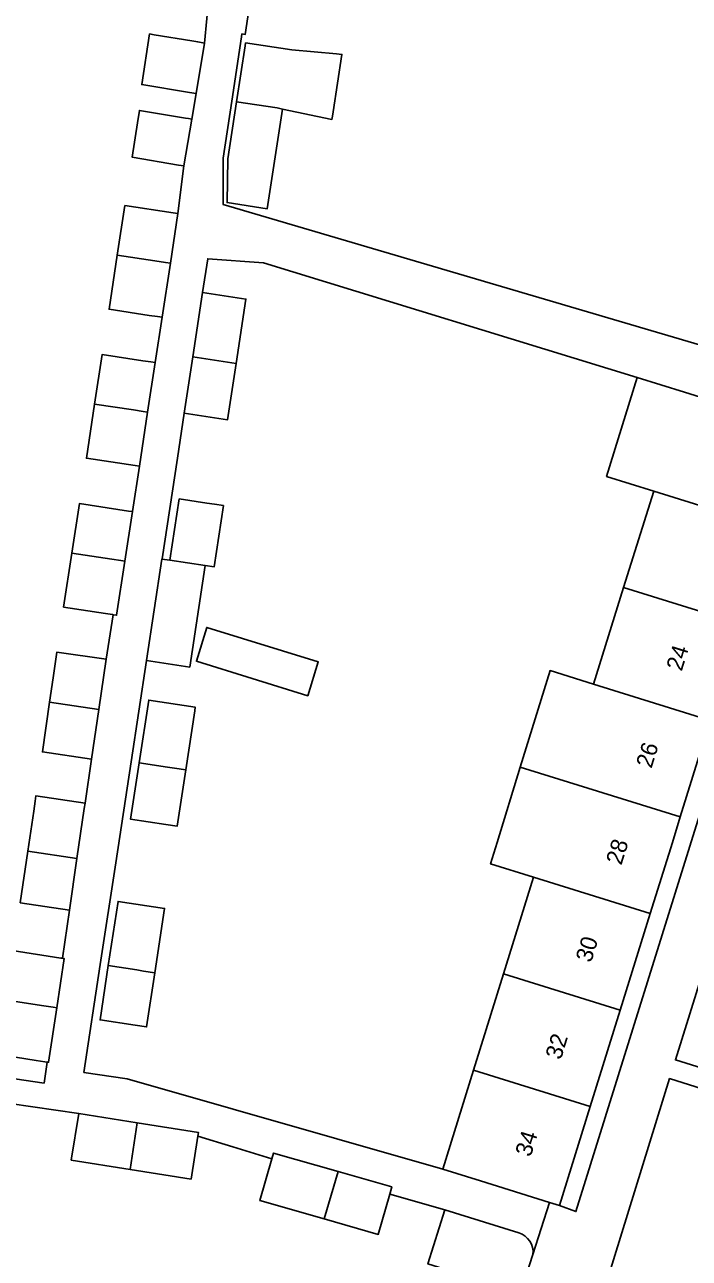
# Model space of a CAD drawing. Extents: x 163008 to 163854, y 382777 to 383982.
# Drawn here: x 163707.2 to 163747.3, y 383224.9 to 383299.3 of the extents above; entities that cross this region are included whole.
import ezdxf

# ---------------------------------------------------------------- set-up
doc = ezdxf.new("R2010")
doc.units = 0
for name, color, linetype in [('IMGEO_Erf', 7, 'Continuous'), ('IMGEO_Groenvoorziening', 7, 'Continuous'), ('IMGEO_Pand', 7, 'Continuous'), ('IMGEO_Pand_nummerreeks', 7, 'Continuous'), ('IMGEO_Voetpad_open', 7, 'Continuous')]:
    doc.layers.add(name, color=color, linetype=linetype)

msp = doc.modelspace()

# ---------------------------------------------------------------- linework, layer by layer
at = {"layer": 'IMGEO_Erf'}
for points in [[(163721.178, 383303.442), (163720.468, 383298.753), (163720.269, 383298.783), (163720.242, 383298.604), (163719.654, 383294.735), (163719.131, 383291.295), (163719.131, 383288.499), (163747.869, 383280.032), (163749.731, 383286.032), (163751.539, 383291.858), (163753.347, 383297.684), (163755.155, 383303.51)], [(163706.417, 383243.469), (163709.342, 383243.022), (163709.443, 383243.007), (163709.865, 383245.92), (163706.9, 383246.354), (163707.355, 383249.466), (163707.71, 383251.887), (163707.798, 383252.488), (163707.846, 383252.812), (163710.81, 383252.366), (163711.198, 383255.015), (163708.234, 383255.461), (163708.674, 383258.465), (163708.887, 383259.92), (163709.116, 383261.481), (163712.083, 383261.046), (163712.501, 383263.738), (163712.474, 383263.742), (163712.039, 383263.808), (163709.517, 383264.194), (163710.014, 383267.457), (163710.47, 383270.448), (163713.428, 383269.996), (163713.666, 383269.96), (163714.084, 383272.695), (163713.823, 383272.735), (163710.887, 383273.183), (163711.385, 383276.45), (163711.841, 383279.437), (163714.3, 383279.062), (163714.777, 383278.989), (163715.038, 383278.949), (163715.455, 383281.685), (163715.172, 383281.728), (163714.684, 383281.802), (163712.258, 383282.173), (163712.756, 383285.439), (163713.212, 383288.427), (163716.126, 383287.982), (163716.409, 383287.939), (163716.775, 383290.819), (163716.449, 383290.873), (163713.656, 383291.339), (163713.974, 383293.428), (163714.087, 383294.168), (163716.874, 383293.704), (163717.052, 383293.675), (163717.245, 383293.642), (163717.502, 383295.183), (163717.101, 383295.25), (163714.233, 383295.728), (163714.697, 383298.783), (163714.987, 383298.734), (163717.251, 383298.358), (163717.609, 383298.298), (163718.01, 383298.231), (163718.3, 383301.217)], [(163692.947, 383237.75), (163708.335, 383235.474), (163708.532, 383236.746), (163708.388, 383236.768), (163707.855, 383236.849), (163705.463, 383237.215)], [(163731.488, 383224.563), (163732.505, 383227.826), (163729.186, 383228.772), (163728.495, 383226.349), (163725.24, 383227.277), (163721.351, 383228.386), (163722.07, 383230.906), (163719.72, 383231.635), (163717.621, 383232.282), (163717.21, 383229.686), (163713.53, 383230.27), (163709.979, 383230.833), (163710.424, 383233.636), (163706.268, 383234.245)]]:
    msp.add_lwpolyline(points, dxfattribs=at)
for points in [[(163725.975, 383297.58), (163726.3, 383297.551), (163725.773, 383294.082), (163725.732, 383293.813), (163725.704, 383293.626), (163722.715, 383294.252), (163721.801, 383288.233), (163719.372, 383288.602), (163719.43, 383291.25), (163719.953, 383294.69), (163720.466, 383298.069), (163720.492, 383298.237), (163723.277, 383297.815)], [(163738.857, 383260.366), (163741.488, 383259.548), (163743.299, 383265.373), (163745.11, 383271.197), (163742.269, 383272.08), (163744.124, 383278.046), (163721.574, 383284.961), (163718.207, 383285.214), (163717.898, 383283.185), (163720.51, 383282.788), (163719.918, 383278.895), (163719.4, 383275.492), (163716.788, 383275.89), (163716.376, 383273.182), (163715.451, 383267.102), (163715.448, 383267.081), (163715.933, 383267.029), (163716.495, 383270.724), (163718.148, 383270.472), (163718.619, 383270.401), (163719.156, 383270.319), (163718.594, 383266.624), (163718.057, 383266.706), (163717.124, 383260.577), (163714.519, 383260.974), (163713.591, 383254.869), (163712.662, 383248.767), (163711.73, 383242.637), (163710.739, 383236.123), (163713.345, 383235.726), (163732.389, 383230.285), (163734.243, 383236.248), (163736.054, 383242.073), (163737.865, 383247.898), (163735.269, 383248.706), (163735.667, 383250), (163737.063, 383254.536)], [(163755.058, 383274.65), (163754.006, 383274.978), (163752.15, 383269.008), (163750.338, 383263.184), (163748.527, 383257.359), (163746.716, 383251.535), (163746.239, 383250), (163744.905, 383245.709), (163743.094, 383239.884), (163741.283, 383234.06), (163739.427, 383228.092), (163740.422, 383227.724)], [(163724.243, 383258.85), (163717.522, 383260.927), (163718.153, 383262.97), (163724.874, 383260.893)], [(163714.072, 383254.796), (163714.648, 383258.584), (163717.457, 383258.157), (163717.423, 383257.933), (163716.881, 383254.369), (163716.364, 383250.973), (163715.679, 383251.077), (163713.555, 383251.4)], [(163715.019, 383242.136), (163714.522, 383238.862), (163713.837, 383238.966), (163711.713, 383239.29), (163712.211, 383242.564), (163712.801, 383246.443), (163715.61, 383246.015)]]:
    msp.add_lwpolyline(points, close=True, dxfattribs=at)
at = {"layer": 'IMGEO_Groenvoorziening'}
for points in [[(163756.844, 383247.144), (163750.267, 383249.214), (163746.422, 383236.876), (163752.99, 383234.835)], [(163746.864, 383215.143), (163748.225, 383219.52), (163752.625, 383233.68), (163746.068, 383235.745), (163742.339, 383223.707)]]:
    msp.add_lwpolyline(points, close=True, dxfattribs=at)
at = {"layer": 'IMGEO_Pand'}
for points in [[(163718.01, 383298.231), (163717.609, 383298.298), (163717.251, 383298.358), (163714.987, 383298.734), (163714.697, 383298.783), (163714.233, 383295.728), (163717.101, 383295.25), (163717.502, 383295.183)], [(163719.953, 383294.69), (163722.393, 383294.319), (163722.715, 383294.252), (163725.704, 383293.626), (163725.732, 383293.813), (163725.773, 383294.082), (163726.3, 383297.551), (163725.975, 383297.58), (163723.277, 383297.815), (163720.492, 383298.237), (163720.466, 383298.069)], [(163722.715, 383294.252), (163722.393, 383294.319), (163719.953, 383294.69), (163719.43, 383291.25), (163719.372, 383288.602), (163721.801, 383288.233)], [(163717.245, 383293.642), (163717.052, 383293.675), (163716.874, 383293.704), (163714.087, 383294.168), (163713.974, 383293.428), (163713.656, 383291.339), (163716.449, 383290.873), (163716.775, 383290.819)], [(163716.409, 383287.939), (163716.126, 383287.982), (163713.212, 383288.427), (163712.756, 383285.439), (163715.019, 383285.098), (163715.671, 383285), (163715.954, 383284.957)], [(163715.954, 383284.957), (163715.671, 383285), (163715.019, 383285.098), (163712.756, 383285.439), (163712.258, 383282.173), (163714.684, 383281.802), (163715.172, 383281.728), (163715.455, 383281.685)], [(163719.918, 383278.895), (163720.51, 383282.788), (163717.898, 383283.185), (163717.305, 383279.292)], [(163715.038, 383278.949), (163714.777, 383278.989), (163714.3, 383279.062), (163711.841, 383279.437), (163711.385, 383276.45), (163713.724, 383276.098), (163714.322, 383276.008), (163714.584, 383275.969)], [(163719.918, 383278.895), (163717.305, 383279.292), (163716.788, 383275.89), (163719.4, 383275.492)], [(163752.15, 383269.008), (163754.006, 383274.978), (163749.231, 383276.46), (163746.965, 383277.163), (163744.124, 383278.046), (163742.269, 383272.08), (163745.11, 383271.197)], [(163714.584, 383275.969), (163714.322, 383276.008), (163713.724, 383276.098), (163711.385, 383276.45), (163710.887, 383273.183), (163713.823, 383272.735), (163714.084, 383272.695)], [(163752.15, 383269.008), (163745.11, 383271.197), (163743.299, 383265.373), (163750.338, 383263.184)], [(163713.666, 383269.96), (163713.428, 383269.996), (163710.47, 383270.448), (163710.014, 383267.457), (163712.42, 383267.095), (163712.972, 383267.012), (163713.21, 383266.976)], [(163715.933, 383267.029), (163718.057, 383266.706), (163718.594, 383266.624), (163719.156, 383270.319), (163718.619, 383270.401), (163718.148, 383270.472), (163716.495, 383270.724)], [(163713.21, 383266.976), (163712.972, 383267.012), (163712.42, 383267.095), (163710.014, 383267.457), (163709.517, 383264.194), (163712.039, 383263.808), (163712.474, 383263.742), (163712.501, 383263.738), (163712.711, 383263.706)], [(163718.057, 383266.706), (163715.933, 383267.029), (163715.448, 383267.081), (163714.519, 383260.974), (163717.124, 383260.577)], [(163741.488, 383259.548), (163748.527, 383257.359), (163750.338, 383263.184), (163743.299, 383265.373)], [(163718.153, 383262.97), (163717.522, 383260.927), (163724.243, 383258.85), (163724.874, 383260.893)], [(163712.083, 383261.046), (163709.116, 383261.481), (163708.887, 383259.92), (163708.674, 383258.465), (163711.639, 383258.018)], [(163741.488, 383259.548), (163738.857, 383260.366), (163737.063, 383254.536), (163746.716, 383251.535), (163748.527, 383257.359)], [(163711.639, 383258.018), (163708.674, 383258.465), (163708.234, 383255.461), (163711.198, 383255.015)], [(163714.072, 383254.796), (163715.776, 383254.537), (163716.196, 383254.473), (163716.881, 383254.369), (163717.423, 383257.933), (163717.457, 383258.157), (163714.648, 383258.584)], [(163716.881, 383254.369), (163716.196, 383254.473), (163715.776, 383254.537), (163714.072, 383254.796), (163713.555, 383251.4), (163715.679, 383251.077), (163716.364, 383250.973)], [(163744.905, 383245.709), (163746.239, 383250), (163746.716, 383251.535), (163737.063, 383254.536), (163735.667, 383250), (163735.269, 383248.706), (163737.865, 383247.898)], [(163710.81, 383252.366), (163707.846, 383252.812), (163707.798, 383252.488), (163707.71, 383251.887), (163707.355, 383249.466), (163710.319, 383249.019), (163710.762, 383252.043)], [(163710.319, 383249.019), (163707.355, 383249.466), (163706.9, 383246.354), (163709.865, 383245.92)], [(163736.054, 383242.073), (163743.094, 383239.884), (163744.905, 383245.709), (163737.865, 383247.898)], [(163712.211, 383242.564), (163713.933, 383242.301), (163714.335, 383242.24), (163715.019, 383242.136), (163715.61, 383246.015), (163712.801, 383246.443)], [(163709.558, 383242.989), (163709.515, 383242.996), (163709.443, 383243.007), (163709.342, 383243.022), (163706.417, 383243.469), (163705.963, 383240.493), (163708.187, 383240.158), (163708.889, 383240.052), (163709.105, 383240.019)], [(163715.019, 383242.136), (163714.335, 383242.24), (163713.933, 383242.301), (163712.211, 383242.564), (163711.713, 383239.29), (163713.837, 383238.966), (163714.522, 383238.862)], [(163736.054, 383242.073), (163734.243, 383236.248), (163741.283, 383234.06), (163743.094, 383239.884)], [(163709.105, 383240.019), (163708.889, 383240.052), (163708.187, 383240.158), (163705.963, 383240.493), (163705.463, 383237.215), (163707.855, 383236.849), (163708.388, 383236.768), (163708.532, 383236.746), (163708.604, 383236.735)], [(163734.243, 383236.248), (163732.389, 383230.285), (163734.654, 383229.579), (163738.824, 383228.28), (163739.427, 383228.092), (163741.283, 383234.06)], [(163713.53, 383230.27), (163713.962, 383233.074), (163710.424, 383233.636), (163709.979, 383230.833)], [(163717.621, 383232.282), (163717.654, 383232.488), (163713.962, 383233.074), (163713.53, 383230.27), (163717.21, 383229.686)], [(163726.079, 383230.136), (163722.168, 383231.251), (163722.07, 383230.906), (163721.351, 383228.386), (163725.24, 383227.277)], [(163729.186, 383228.772), (163729.312, 383229.214), (163726.079, 383230.136), (163725.24, 383227.277), (163728.495, 383226.349)]]:
    msp.add_lwpolyline(points, close=True, dxfattribs=at)
for points in [[(163732.505, 383227.826), (163731.488, 383224.563), (163733.748, 383223.859), (163737.075, 383222.823), (163737.827, 383225.141)], [(163736.974, 383226.433), (163732.505, 383227.826)]]:
    msp.add_lwpolyline(points, dxfattribs=at)
msp.add_arc((163736.623, 383225.274), 1.211, 353.69975, 73.16717, dxfattribs=at)
at = {"layer": 'IMGEO_Voetpad_open'}
for points in [[(163769.893, 383326.177), (163769.499, 383324.801), (163770.567, 383324.38), (163755.953, 383277.521), (163754.924, 383277.842), (163754.006, 383274.978), (163755.058, 383274.65), (163740.422, 383227.724), (163739.427, 383228.092), (163738.824, 383228.28), (163737.827, 383225.141), (163737.075, 383222.823), (163736.559, 383221.231), (163734.582, 383215.132), (163733.637, 383215.442), (163732.536, 383208.301), (163732.248, 383205.552), (163731.871, 383201.957), (163743.595, 383200.199), (163746.129, 383199.515)], [(163719.131, 383288.499), (163719.131, 383291.295), (163719.654, 383294.735), (163720.242, 383298.604), (163720.269, 383298.783), (163720.468, 383298.753), (163721.178, 383303.442)], [(163718.3, 383301.217), (163718.01, 383298.231), (163717.502, 383295.183), (163717.245, 383293.642), (163716.775, 383290.819), (163716.409, 383287.939), (163715.954, 383284.957), (163715.455, 383281.685), (163715.038, 383278.949), (163714.584, 383275.969), (163714.084, 383272.695), (163713.666, 383269.96), (163713.21, 383266.976), (163712.711, 383263.706), (163712.501, 383263.738), (163712.083, 383261.046), (163711.639, 383258.018), (163711.198, 383255.015), (163710.81, 383252.366), (163710.762, 383252.043), (163710.319, 383249.019), (163709.865, 383245.92), (163709.443, 383243.007), (163709.515, 383242.996), (163709.558, 383242.989), (163709.105, 383240.019), (163708.604, 383236.735), (163708.532, 383236.746), (163708.335, 383235.474), (163692.947, 383237.75)], [(163747.869, 383280.032), (163719.131, 383288.499)], [(163737.827, 383225.141), (163738.824, 383228.28), (163734.654, 383229.579), (163732.389, 383230.285), (163713.345, 383235.726), (163710.739, 383236.123), (163711.73, 383242.637), (163712.662, 383248.767), (163713.591, 383254.869), (163714.519, 383260.974), (163715.448, 383267.081), (163715.451, 383267.102), (163716.376, 383273.182), (163716.788, 383275.89), (163717.305, 383279.292), (163717.898, 383283.185), (163718.207, 383285.214), (163721.574, 383284.961), (163744.124, 383278.046), (163746.965, 383277.163), (163749.231, 383276.46)], [(163706.268, 383234.245), (163710.424, 383233.636), (163713.962, 383233.074), (163717.654, 383232.488), (163717.621, 383232.282), (163719.72, 383231.635), (163722.07, 383230.906), (163722.168, 383231.251), (163726.079, 383230.136), (163729.312, 383229.214), (163729.186, 383228.772), (163732.505, 383227.826), (163736.974, 383226.433)]]:
    msp.add_lwpolyline(points, dxfattribs=at)
for points in [[(163756.844, 383247.144), (163752.99, 383234.835), (163746.422, 383236.876), (163750.267, 383249.214)], [(163752.625, 383233.68), (163748.225, 383219.52), (163746.864, 383215.143), (163742.339, 383223.707), (163746.068, 383235.745)]]:
    msp.add_lwpolyline(points, close=True, dxfattribs=at)
msp.add_arc((163736.623, 383225.274), 1.211, 353.69975, 73.16717, dxfattribs=at)

# ---------------------------------------------------------------- texts
at = {"layer": 'IMGEO_Pand_nummerreeks'}
for s, rotation, p in [('24', 72.72714, (163746.799, 383260.285)), ('26', 72.72714, (163744.976, 383254.424)), ('28', 72.74122, (163743.161, 383248.584)), ('30', 72.72714, (163741.333, 383242.706)), ('32', 72.72714, (163739.508, 383236.84)), ('34', 72.72714, (163737.687, 383230.981))]:
    msp.add_text(s, height=1, rotation=rotation, dxfattribs=at).set_placement(p)

doc.saveas('drawing.dxf')
